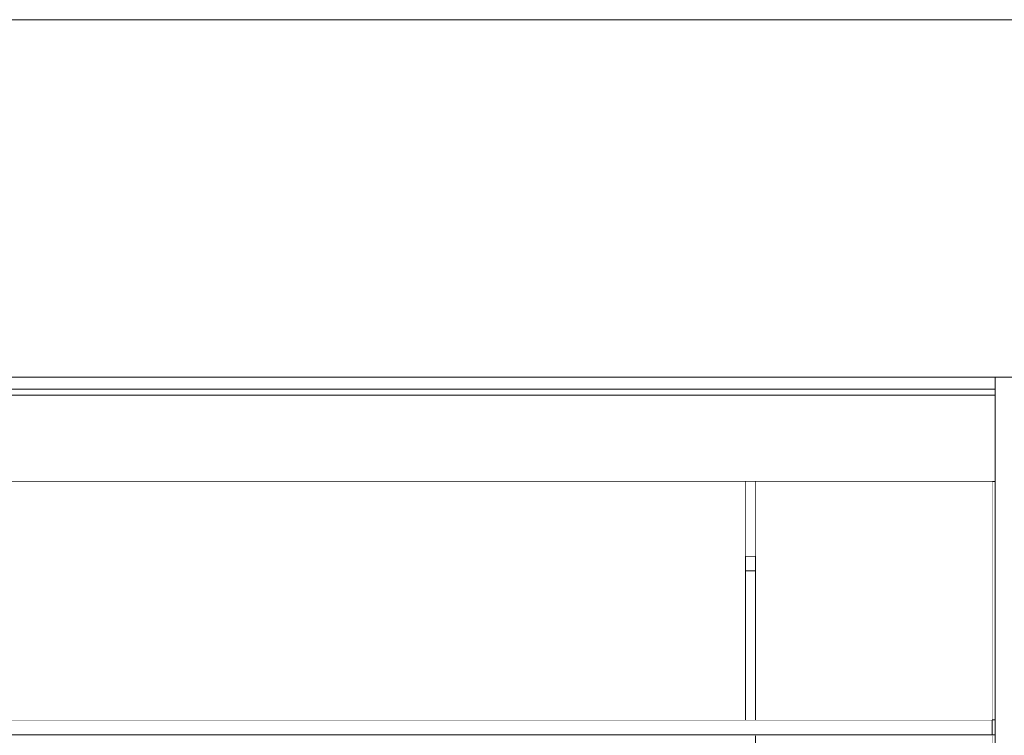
# Model space of a CAD drawing. Header units: millimetres. Extents: x -30280 to 309309, y -17460 to 4378.
# Tile 660 of 1056: x 197459 to 200765, y -7361 to -4960. Entities that reach past the tile are written whole.
import ezdxf

# ---------------------------------------------------------------- set-up
doc = ezdxf.new("R2010")
doc.units = ezdxf.units.MM
doc.header["$MEASUREMENT"] = 0
doc.linetypes.add('Wipeout_Contour', pattern=[1000, 0, -1000])
for name, color, linetype in [('07_CR_Cel Ras pladur', 7, 'Continuous'), ('10_ESTR_Fotjats', 7, 'Continuous'), ('12_FAÇ_Façana', 7, 'Continuous'), ('Nuevo_07_CR_Cel Ras_lames', 7, 'Continuous'), ('Nuevo_08_E_Envans secs', 7, 'Continuous'), ('Ventanas Archicad', 7, 'Continuous')]:
    doc.layers.add(name, color=color, linetype=linetype)
for name, color, linetype, lineweight in [('07_CR_Cel Ras pladur_Pluma_Nº__1', 7, 'Continuous', 5), ('10_ESTR_Fotjats_Pluma_Nº__1', 7, 'Continuous', 5), ('12_FAÇ_Façana_Pluma_Nº__47', 7, 'Continuous', 20), ('12_FAÇ_Façana_Pluma_Nº__7', 7, 'Continuous', 5), ('Nuevo_07_CR_Cel Ras_lames_Pluma_Nº__1', 7, 'Continuous', 5), ('Nuevo_08_E_Envans secs_Pluma_Nº__47', 7, 'Continuous', 20), ('Ventanas Archicad_Pluma_Nº__1', 7, 'Continuous', 5), ('Ventanas Archicad_Pluma_Nº__47', 7, 'Continuous', 20)]:
    doc.layers.add(name, color=color, linetype=linetype, lineweight=lineweight)
doc.layers.add('Ventanas Archicad_Pluma_Nº__3', color=7, linetype='Continuous', lineweight=5, true_color=0xa4a4a4)

# ---------------------------------------------------------------- blocks, each defined once
blk = doc.blocks.new('Elem Sección_13_5', base_point=(181934.4, -13460))
at = {"color": 254, "linetype": 'Wipeout_Contour', "lineweight": 0, "ltscale": 787760.589062}
blk.add_wipeout([(183735.5, -6160), (209985.2, -6160), (209985.2, -4960), (183735.5, -4960)], dxfattribs=at).dxf.layer = '12_FAÇ_Façana'
at = {"layer": '12_FAÇ_Façana_Pluma_Nº__47', "color": 7, "linetype": 'Continuous', "lineweight": 20}
blk.add_line((183735.5, -4960), (209985.2, -4960), dxfattribs=at)
blk = doc.blocks.new('Elem Sección_53_5', base_point=(181934.4, -13460))
at = {"layer": '10_ESTR_Fotjats_Pluma_Nº__1', "color": 7, "linetype": 'Continuous', "lineweight": 5}
for p, q in [((200734.7, -6160), (173577.4, -6160)), ((200734.7, -6200), (173577.4, -6200)), ((200734.7, -6220), (173577.4, -6220)), ((200724.7, -6510), (173577.4, -6510)), ((200734.7, -6510), (200724.7, -6510))]:
    blk.add_line(p, q, dxfattribs=at)
blk = doc.blocks.new('Elem Sección_56_5', base_point=(181934.4, -13460))
at = {"layer": '12_FAÇ_Façana_Pluma_Nº__7', "color": 7, "linetype": 'Continuous', "lineweight": 5}
for p, q in [((200804.7, -6160), (200734.7, -6160)), ((200724.7, -6510), (200724.7, -7310)), ((200814.7, -6510), (200814.7, -7310))]:
    blk.add_line(p, q, dxfattribs=at)
at = {"layer": '12_FAÇ_Façana_Pluma_Nº__7', "color": 7, "linetype": 'Continuous', "lineweight": 5, "flags": 128}
for points in [[(200734.7, -6160), (200734.7, -6200), (200734.7, -6220), (200734.7, -6510), (200734.7, -7310), (200734.7, -7360), (200734.7, -7710)], [(200804.7, -6160), (200804.7, -6200), (200804.7, -6220), (200804.7, -6510), (200804.7, -7310), (200804.7, -7360), (200804.7, -7710)], [(200724.7, -7363), (200724.7, -7688), (200724.7, -7710)], [(200814.7, -7363), (200814.7, -7688), (200814.7, -7710)], [(200814.7, -7710), (200804.7, -7710), (200734.7, -7710), (200724.7, -7710)]]:
    blk.add_lwpolyline(points, dxfattribs=at)
blk = doc.blocks.new('Elem Sección_63_5', base_point=(181934.4, -13460))
at = {"layer": '07_CR_Cel Ras pladur_Pluma_Nº__1', "color": 7, "linetype": 'Continuous', "lineweight": 5}
blk.add_line((200724.7, -7310), (200724.7, -7360), dxfattribs=at)
at = {"layer": '07_CR_Cel Ras pladur_Pluma_Nº__1', "color": 7, "linetype": 'Continuous', "lineweight": 5, "flags": 128}
blk.add_lwpolyline([(200724.7, -7310), (200504.6, -7310), (200204.6, -7310), (199904.6, -7310), (199604.6, -7310), (199304.6, -7310), (199004.6, -7310), (198704.6, -7310), (198404.6, -7310), (198104.6, -7310), (197804.6, -7310), (197504.6, -7310), (197204.6, -7310)], dxfattribs=at)
blk = doc.blocks.new('Elem Sección_76_5', base_point=(181934.4, -13460))
at = {"layer": 'Ventanas Archicad_Pluma_Nº__1', "color": 7, "linetype": 'Continuous', "lineweight": 5}
for p, q in [((198920.8, -8106.2), (198920.8, -7828)), ((198945.8, -8075.8), (198945.8, -7828)), ((198922.3, -8074.3), (198920.8, -8075.8)), ((198921.6, -8103.2), (198926.6, -8098.3)), ((198927.3, -8073), (198922.3, -8074.3)), ((198926.6, -8098.3), (198933.3, -8096.5)), ((198939.3, -8073), (198927.3, -8073)), ((198933.3, -8096.5), (198940.1, -8098.3)), ((198944.3, -8074.3), (198939.3, -8073)), ((198940.1, -8098.3), (198945, -8103.2)), ((198948, -8078), (198944.3, -8074.3)), ((198949.3, -8083), (198948, -8078)), ((198949.3, -8137), (198949.3, -8083)), ((198919.8, -8110), (198921.6, -8103.2)), ((198919.8, -8214), (198919.8, -8110)), ((198922.8, -8110.4), (198924.3, -8104.8)), ((198922.8, -8213.1), (198922.8, -8110.4)), ((198924.3, -8104.8), (198928.1, -8101)), ((198928.1, -8101), (198933.3, -8099.6)), ((198933.3, -8099.6), (198938.5, -8101)), ((198938.5, -8101), (198942.3, -8104.8)), ((198942.3, -8104.8), (198943.8, -8110.4)), ((198943.8, -8110.4), (198943.8, -8213.1)), ((198945, -8103.2), (198946.8, -8110)), ((198946.8, -8110), (198946.8, -8214)), ((198946.8, -8143.1), (198948, -8142)), ((198948, -8142), (198949.3, -8137)), ((198921.8, -8217), (198919.8, -8214)), ((198920.8, -8610), (198920.8, -8215.5)), ((198933.3, -8220), (198921.8, -8217)), ((198923.7, -8214.4), (198922.8, -8213.1)), ((198933.3, -8216.9), (198923.7, -8214.4)), ((198943, -8214.4), (198933.3, -8216.9)), ((198944.8, -8217), (198933.3, -8220)), ((198943.8, -8213.1), (198943, -8214.4)), ((198946.8, -8214), (198944.8, -8217)), ((198945.8, -8610), (198945.8, -8215.5)), ((198920.8, -8810), (198920.8, -8640)), ((198945.8, -8785), (198945.8, -8640)), ((199079.4, -8785), (198945.8, -8785)), ((199543, -8785), (199179.4, -8785)), ((199861.4, -8785), (199725, -8785)), ((199079.4, -8810), (198920.8, -8810)), ((199536.2, -8810), (199179.4, -8810)), ((199861.4, -8810), (199742.6, -8810)), ((198935.6, -8910), (199079.4, -8910)), ((199179.4, -8910), (199505.9, -8910)), ((199788, -8910), (199861.4, -8910)), ((198920.8, -9284), (198920.8, -9076.6)), ((198920.8, -9473.9), (198920.8, -9403.1)), ((198920.8, -9710), (198920.8, -9483.9)), ((198972.3, -9710), (198920.8, -9710)), ((199079.4, -9710), (198992.2, -9710)), ((199450.3, -9710), (199179.4, -9710)), ((199551.8, -9710), (199470.3, -9710)), ((199788.8, -9710), (199571.8, -9710)), ((199861.4, -9710), (199808.8, -9710))]:
    blk.add_line(p, q, dxfattribs=at)
at = {"layer": 'Ventanas Archicad_Pluma_Nº__3', "color": 253, "linetype": 'Continuous', "lineweight": 5, "true_color": 0xa4a4a4}
for p, q in [((199343.1, -7828), (199179.4, -7931.2)), ((199079.4, -7994.2), (198947.4, -8077.4)), ((199079.4, -8225.7), (198947.4, -8142.5)), ((199688.9, -8610), (199179.4, -8288.8)), ((199861.4, -8718.7), (199736.5, -8640))]:
    blk.add_line(p, q, dxfattribs=at)
at = {"color": 254, "linetype": 'Wipeout_Contour', "lineweight": 0, "ltscale": 800112.446638}
blk.add_wipeout([(199896.6, -6760), (199896.6, -6810), (199929.4, -6810), (199929.4, -6760)], dxfattribs=at).dxf.layer = 'Ventanas Archicad'
at = {"color": 254, "linetype": 'Wipeout_Contour', "lineweight": 0, "ltscale": 800197.670711}
blk.add_wipeout([(199896.6, -7363), (199896.6, -7410), (199929.4, -7410), (199929.4, -7363)], dxfattribs=at).dxf.layer = 'Ventanas Archicad'
at = {"layer": 'Ventanas Archicad_Pluma_Nº__47', "color": 7, "linetype": 'Continuous', "lineweight": 20}
blk.add_line((199896.6, -6760), (199929.4, -6760), dxfattribs=at)
at = {"color": 254, "linetype": 'Wipeout_Contour', "lineweight": 0, "ltscale": 800151.13195}
blk.add_wipeout([(199896.6, -7310), (199929.4, -7310), (199929.4, -6810), (199896.6, -6810)], dxfattribs=at).dxf.layer = 'Ventanas Archicad'
at = {"color": 254, "linetype": 'Wipeout_Contour', "lineweight": 0, "ltscale": 800202.99664}
blk.add_wipeout([(199896.6, -7435), (199929.4, -7435), (199929.4, -7410), (199896.6, -7410)], dxfattribs=at).dxf.layer = 'Ventanas Archicad'
at = {"layer": 'Ventanas Archicad_Pluma_Nº__1', "color": 7, "linetype": 'Continuous', "lineweight": 5}
for p, q in [((199896.6, -6810), (199929.4, -6810)), ((199896.6, -7410), (199929.4, -7410))]:
    blk.add_line(p, q, dxfattribs=at)
at = {"color": 254, "linetype": 'Wipeout_Contour', "lineweight": 0, "ltscale": 800229.536577}
blk.add_wipeout([(199896.6, -7435), (199896.6, -7760), (199929.4, -7760), (199929.4, -7435)], dxfattribs=at).dxf.layer = 'Ventanas Archicad'
at = {"layer": 'Ventanas Archicad_Pluma_Nº__1', "color": 7, "linetype": 'Continuous', "lineweight": 5}
blk.add_line((199896.6, -7435), (199929.4, -7435), dxfattribs=at)
at = {"layer": 'Ventanas Archicad_Pluma_Nº__3', "color": 253, "linetype": 'Continuous', "lineweight": 5, "true_color": 0xa4a4a4}
blk.add_line((199929.4, -7458.4), (199896.6, -7479.1), dxfattribs=at)
blk = doc.blocks.new('Elem Sección_202_5', base_point=(181934.4, -13460))
at = {"color": 254, "linetype": 'Wipeout_Contour', "lineweight": 0, "ltscale": 790597.050713}
blk.add_wipeout([(199896.6, -6510), (195159.5, -6510), (195159.5, -7310), (199896.6, -7310)], dxfattribs=at).dxf.layer = 'Nuevo_08_E_Envans secs'
at = {"layer": 'Nuevo_08_E_Envans secs_Pluma_Nº__47', "color": 7, "linetype": 'Continuous', "lineweight": 20}
blk.add_line((199896.6, -7310), (199896.6, -6510), dxfattribs=at)
blk = doc.blocks.new('Elem Sección_340_5', base_point=(181934.4, -13460))
at = {"color": 254, "linetype": 'Wipeout_Contour', "lineweight": 0, "ltscale": 1002124.603348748}
blk.add_wipeout([(200724.7, -6510), (199929.4, -6510), (199929.4, -7310), (200204.6, -7310), (200724.7, -7310)], dxfattribs=at).dxf.layer = 'Nuevo_08_E_Envans secs'
at = {"color": 254, "linetype": 'Wipeout_Contour', "lineweight": 0, "ltscale": 1404617.763685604}
blk.add_wipeout([(200724.7, -7363), (199929.4, -7363), (199929.4, -9808), (200705.7, -9808), (200705.7, -7738), (200705.7, -7688), (200724.7, -7688)], dxfattribs=at).dxf.layer = 'Nuevo_08_E_Envans secs'
at = {"layer": 'Nuevo_08_E_Envans secs_Pluma_Nº__47', "color": 7, "linetype": 'Continuous', "lineweight": 20}
for p, q in [((199929.4, -7310), (199929.4, -6510)), ((199929.4, -7760), (199929.4, -7363))]:
    blk.add_line(p, q, dxfattribs=at)
blk = doc.blocks.new('Elem Sección_377_5', base_point=(181934.4, -13460))
at = {"layer": 'Nuevo_07_CR_Cel Ras_lames_Pluma_Nº__1', "color": 7, "linetype": 'Continuous', "lineweight": 5}
for p, q in [((200734.7, -7310), (200724.7, -7310)), ((200724.7, -7360), (200504.6, -7360)), ((200734.7, -7360), (200724.7, -7360))]:
    blk.add_line(p, q, dxfattribs=at)
blk = doc.blocks.new('Elem Sección_378_5', base_point=(181934.4, -13460))
at = {"layer": 'Nuevo_07_CR_Cel Ras_lames_Pluma_Nº__1', "color": 7, "linetype": 'Continuous', "lineweight": 5}
blk.add_line((200504.6, -7360), (200204.6, -7360), dxfattribs=at)
blk = doc.blocks.new('Elem Sección_379_5', base_point=(181934.4, -13460))
at = {"layer": 'Nuevo_07_CR_Cel Ras_lames_Pluma_Nº__1', "color": 7, "linetype": 'Continuous', "lineweight": 5}
blk.add_line((200204.6, -7360), (199904.6, -7360), dxfattribs=at)
blk = doc.blocks.new('Elem Sección_380_5', base_point=(181934.4, -13460))
at = {"layer": 'Nuevo_07_CR_Cel Ras_lames_Pluma_Nº__1', "color": 7, "linetype": 'Continuous', "lineweight": 5}
blk.add_line((199904.6, -7360), (199604.6, -7360), dxfattribs=at)
blk = doc.blocks.new('Elem Sección_381_5', base_point=(181934.4, -13460))
at = {"layer": 'Nuevo_07_CR_Cel Ras_lames_Pluma_Nº__1', "color": 7, "linetype": 'Continuous', "lineweight": 5}
blk.add_line((199604.6, -7360), (199304.6, -7360), dxfattribs=at)
blk = doc.blocks.new('Elem Sección_382_5', base_point=(181934.4, -13460))
at = {"layer": 'Nuevo_07_CR_Cel Ras_lames_Pluma_Nº__1', "color": 7, "linetype": 'Continuous', "lineweight": 5}
blk.add_line((199304.6, -7360), (199004.6, -7360), dxfattribs=at)
blk = doc.blocks.new('Elem Sección_383_5', base_point=(181934.4, -13460))
at = {"layer": 'Nuevo_07_CR_Cel Ras_lames_Pluma_Nº__1', "color": 7, "linetype": 'Continuous', "lineweight": 5}
blk.add_line((199004.6, -7360), (198704.6, -7360), dxfattribs=at)
blk = doc.blocks.new('Elem Sección_384_5', base_point=(181934.4, -13460))
at = {"layer": 'Nuevo_07_CR_Cel Ras_lames_Pluma_Nº__1', "color": 7, "linetype": 'Continuous', "lineweight": 5}
blk.add_line((198704.6, -7360), (198404.6, -7360), dxfattribs=at)
blk = doc.blocks.new('Elem Sección_385_5', base_point=(181934.4, -13460))
at = {"layer": 'Nuevo_07_CR_Cel Ras_lames_Pluma_Nº__1', "color": 7, "linetype": 'Continuous', "lineweight": 5}
blk.add_line((198404.6, -7360), (198104.6, -7360), dxfattribs=at)
blk = doc.blocks.new('Elem Sección_386_5', base_point=(181934.4, -13460))
at = {"layer": 'Nuevo_07_CR_Cel Ras_lames_Pluma_Nº__1', "color": 7, "linetype": 'Continuous', "lineweight": 5}
blk.add_line((198104.6, -7360), (197804.6, -7360), dxfattribs=at)
blk = doc.blocks.new('Elem Sección_387_5', base_point=(181934.4, -13460))
at = {"layer": 'Nuevo_07_CR_Cel Ras_lames_Pluma_Nº__1', "color": 7, "linetype": 'Continuous', "lineweight": 5}
blk.add_line((197804.6, -7360), (197504.6, -7360), dxfattribs=at)
blk = doc.blocks.new('Elem Sección_388_5', base_point=(181934.4, -13460))
at = {"layer": 'Nuevo_07_CR_Cel Ras_lames_Pluma_Nº__1', "color": 7, "linetype": 'Continuous', "lineweight": 5}
blk.add_line((197504.6, -7360), (197204.6, -7360), dxfattribs=at)
blk = doc.blocks.new('Elem Sección_470_5', base_point=(181934.4, -13460))
at = {"color": 254, "linetype": 'Wipeout_Contour', "lineweight": 0, "ltscale": 800092.469137}
blk.add_wipeout([(199896.6, -6510), (199896.6, -6760), (199929.4, -6760), (199929.4, -6510)], dxfattribs=at).dxf.layer = '12_FAÇ_Façana'

msp = doc.modelspace()

# ---------------------------------------------------------------- block references
at = {"layer": '07_CR_Cel Ras pladur', "lineweight": 0}
msp.add_blockref('Elem Sección_63_5', (181934.4, -13460), dxfattribs=at)
at = {"layer": '12_FAÇ_Façana', "lineweight": 0}
msp.add_blockref('Elem Sección_13_5', (181934.4, -13460), dxfattribs=at)

# ---------------------------------------------------------------- next in the draw order: block references
at = {"layer": '10_ESTR_Fotjats', "lineweight": 0}
msp.add_blockref('Elem Sección_53_5', (181934.4, -13460), dxfattribs=at)
at = {"layer": '12_FAÇ_Façana', "lineweight": 0}
msp.add_blockref('Elem Sección_56_5', (181934.4, -13460), dxfattribs=at)
at = {"layer": 'Ventanas Archicad', "lineweight": 0}
msp.add_blockref('Elem Sección_76_5', (181934.4, -13460), dxfattribs=at)

# ---------------------------------------------------------------- next in the draw order: block references
at = {"layer": 'Nuevo_08_E_Envans secs', "lineweight": 0}
for name in ['Elem Sección_202_5', 'Elem Sección_340_5']:
    msp.add_blockref(name, (181934.4, -13460), dxfattribs=at)

# ---------------------------------------------------------------- next in the draw order: block references
at = {"layer": '12_FAÇ_Façana', "lineweight": 0}
msp.add_blockref('Elem Sección_470_5', (181934.4, -13460), dxfattribs=at)
at = {"layer": 'Nuevo_07_CR_Cel Ras_lames', "lineweight": 0}
for name in ['Elem Sección_377_5', 'Elem Sección_388_5', 'Elem Sección_387_5', 'Elem Sección_386_5', 'Elem Sección_385_5', 'Elem Sección_384_5', 'Elem Sección_383_5', 'Elem Sección_382_5', 'Elem Sección_381_5', 'Elem Sección_380_5', 'Elem Sección_379_5', 'Elem Sección_378_5']:
    msp.add_blockref(name, (181934.4, -13460), dxfattribs=at)

doc.saveas('drawing.dxf')
